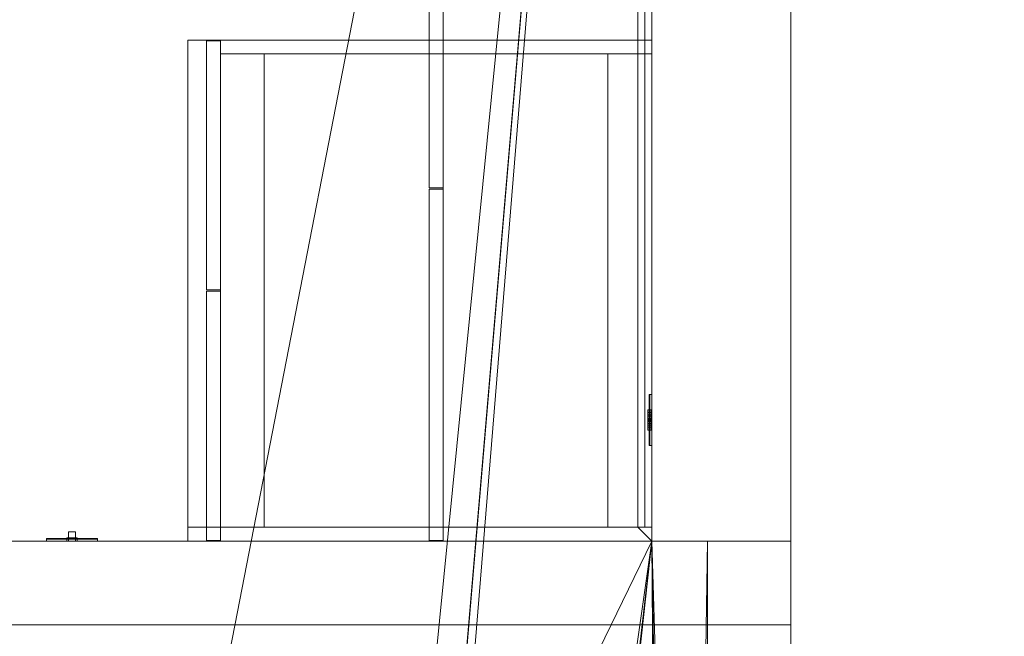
# Model space of a CAD drawing. Header units: inches. Extents: x -263 to 528, y -1 to 602.
# Tile 553 of 656: x 203 to 256, y 452 to 485. Entities that reach past the tile are written whole.
import ezdxf

# ---------------------------------------------------------------- set-up
doc = ezdxf.new("R2010")
doc.units = ezdxf.units.IN
doc.header["$MEASUREMENT"] = 0
for name, color, linetype in [('New_Twindo - Walls', 7, 'Continuous'), ('Twindo - Casework', 7, 'Continuous'), ('Twindo - Electrical', 7, 'Continuous'), ('Twindo - Slabs', 7, 'Continuous'), ('Twindo - Walls', 7, 'Continuous')]:
    doc.layers.add(name, color=color, linetype=linetype)

# ---------------------------------------------------------------- blocks, each defined once
blk = doc.blocks.new('Slab_D0BD3B49-249D-4DA8-80D4-D821BCE50D6B', base_point=(-249.5, 387))
at = {"layer": 'Twindo - Slabs', "lineweight": 0}
mesh = blk.add_polyface(dxfattribs=at)
corners = [(-192, 387), (-249.5, 387), (-249.5, 387, -6), (-192, 387, -6), (-89.75, 579.5), (-249.5, 579.5), (-192, 134.5), (-132, 134.5), (-132, 124.5), (10, 124.5), (10, 13.75), (161.5, 13.75), (161.5, 6.5), (252, 6.5), (252, 14), (415.5, 14), (415.5, 322.5), (222.5, 322.5), (222.5, 357.5), (-4, 357.5), (-4, 413), (101.5, 413), (101.5, 553.5), (-89.75, 553.5), (-249.5, 579.5, -6), (-192, 134.5, -6), (-89.75, 579.5, -6), (-89.75, 553.5, -6), (101.5, 553.5, -6), (101.5, 413, -6), (-4, 413, -6), (-4, 357.5, -6), (222.5, 357.5, -6), (222.5, 322.5, -6), (415.5, 322.5, -6), (415.5, 14, -6), (252, 14, -6), (252, 6.5, -6), (161.5, 6.5, -6), (161.5, 13.75, -6), (10, 13.75, -6), (10, 124.5, -6), (-132, 124.5, -6), (-132, 134.5, -6)]
mesh.append_faces([[corners[k] for k in face] for face in [(0, 1, 2, 3), (1, 5, 24, 2), (6, 0, 3, 25), (5, 4, 26, 24), (7, 6, 25, 43), (8, 7, 43, 42), (9, 8, 42, 41), (10, 9, 41, 40), (11, 10, 40, 39), (12, 11, 39, 38), (13, 12, 38, 37), (14, 13, 37, 36), (15, 14, 36, 35), (16, 15, 35, 34), (17, 16, 34, 33), (18, 17, 33, 32), (19, 18, 32, 31), (20, 19, 31, 30), (21, 20, 30, 29), (22, 21, 29, 28), (23, 22, 28, 27), (4, 23, 27, 26)]], dxfattribs={"color": 254})
mesh.append_faces([[corners[k] for k in face] for face in [(22, 20, 21), (16, 14, 15)]], dxfattribs={"vtx0": -1, "color": 254})
mesh.append_faces([[corners[k] for k in face] for face in [(28, 30, 27), (34, 36, 33)]], dxfattribs={"vtx0": -1, "vtx1": -1, "color": 254})
mesh.append_faces([[corners[k] for k in face] for face in [(4, 0, 7), (19, 23, 8), (19, 9, 11), (43, 3, 26), (42, 27, 31), (39, 41, 31)]], dxfattribs={"vtx0": -1, "vtx1": -1, "vtx2": -1, "color": 254})
mesh.append_faces([[corners[k] for k in face] for face in [(23, 7, 8), (19, 8, 9), (17, 11, 12), (17, 12, 13), (17, 13, 14), (3, 24, 26), (43, 26, 27), (39, 31, 32), (39, 32, 33)]], dxfattribs={"vtx0": -1, "vtx2": -1, "color": 254})
mesh.append_faces([[corners[k] for k in face] for face in [(29, 30, 28), (35, 36, 34)]], dxfattribs={"vtx1": -1, "color": 254})
mesh.append_faces([[corners[k] for k in face] for face in [(4, 5, 0), (23, 4, 7), (19, 20, 23), (22, 23, 20), (18, 19, 11), (17, 18, 11), (16, 17, 14), (42, 43, 27), (30, 31, 27), (41, 42, 31), (38, 39, 33), (37, 38, 33), (36, 37, 33)]], dxfattribs={"vtx1": -1, "vtx2": -1, "color": 254})
mesh.append_faces([[corners[k] for k in face] for face in [(5, 1, 0), (0, 6, 7), (9, 10, 11), (3, 2, 24), (43, 25, 3), (39, 40, 41)]], dxfattribs={"vtx2": -1, "color": 254})
blk = doc.blocks.new('Slab_C16FED3F-F51D-4887-95C2-45D370958F54', base_point=(-255.75, 595))
at = {"layer": 'Twindo - Slabs', "lineweight": 0}
mesh = blk.add_polyface(dxfattribs=at)
corners = [(95.5, 568, 128), (95.5, 570, 128), (-75.75, 570, 128), (-75.75, 595, 128), (-255.75, 595, 128), (-255.75, 379, 128), (-198, 379, 128), (-198, 134.5, 128), (-136, 134.5, 128), (-136, 110.5, 128), (6.5, 110.5, 128), (6.5, 6.5, 128), (315.5, 6.5, 128), (315.5, 8, 128), (378.5, 8, 128), (378.5, 6.5, 128), (523, 6.5, 128), (523, 132.25, 128), (421.5, 132.25, 128), (421.5, 333, 128), (239, 333, 128), (239, 391.501, 128), (240, 391.501, 128), (240, 457, 128), (237, 457, 128), (237, 568, 128), (201, 127.5, 128), (201, 128.125, 128), (244.5, 128.125, 128), (244.5, 127.5, 128), (244.5, 15, 128), (161.5, 15, 128), (161.5, 146.5, 128), (200.935, 146.5, 128), (200.997, 146.5, 128), (200.997, 128.5, 128), (95.5, 568, 101), (95.5, 570, 101), (-75.75, 570, 101), (-75.75, 595, 101), (-255.75, 595, 101), (-255.75, 379, 101), (-198, 379, 101), (-198, 134.5, 101), (-136, 134.5, 101), (-136, 110.5, 101), (6.5, 110.5, 101), (6.5, 6.5, 101), (315.5, 6.5, 101), (315.5, 8, 101), (378.5, 8, 101), (378.5, 6.5, 101), (523, 6.5, 101), (523, 132.25, 101), (421.5, 132.25, 101), (421.5, 333, 101), (239, 333, 101), (239, 391.501, 101), (240, 391.501, 101), (240, 457, 101), (237, 457, 101), (237, 568, 101), (201, 127.5, 120), (201, 128, 120), (201, 128.125, 120), (244.5, 128.125, 120), (244.5, 128, 120), (244.5, 127.5, 120), (244.5, 127.5, 101), (244.5, 15, 101), (161.5, 15, 101), (161.5, 146.5, 101), (200.935, 146.5, 101), (200.997, 146.5, 101), (200.997, 128.5, 114.5), (201, 127.5, 101)]
mesh.append_faces([[corners[k] for k in face] for face in [(36, 37, 1, 0), (37, 38, 2, 1), (38, 39, 3, 2), (39, 40, 4, 3), (40, 41, 5, 4), (41, 42, 6, 5), (42, 43, 7, 6), (43, 44, 8, 7), (44, 45, 9, 8), (45, 46, 10, 9), (46, 47, 11, 10), (47, 48, 12, 11), (48, 49, 13, 12), (49, 50, 14, 13), (50, 51, 15, 14), (51, 52, 16, 15), (52, 53, 17, 16), (53, 54, 18, 17), (54, 55, 19, 18), (55, 56, 20, 19), (56, 57, 21, 20), (57, 58, 22, 21), (58, 59, 23, 22), (59, 60, 24, 23), (60, 61, 25, 24), (61, 36, 0, 25), (28, 27, 64, 65), (69, 70, 31, 30), (70, 71, 32, 31), (33, 32, 71, 72), (33, 72, 73, 34), (34, 73, 74, 35), (62, 67, 66, 63), (65, 64, 63, 66), (67, 62, 75, 68), (72, 74, 73)]], dxfattribs={"color": 254})
mesh.append_faces([[corners[k] for k in face] for face in [(23, 21, 22), (27, 63, 64), (29, 66, 67), (29, 69, 30), (75, 74, 72), (52, 54, 53)]], dxfattribs={"vtx0": -1, "color": 254})
mesh.append_faces([[corners[k] for k in face] for face in [(16, 18, 15), (59, 57, 60)]], dxfattribs={"vtx0": -1, "vtx1": -1, "color": 254})
mesh.append_faces([[corners[k] for k in face] for face in [(3, 6, 8), (31, 0, 11), (0, 32, 34), (24, 34, 27), (20, 24, 27), (28, 30, 12), (20, 28, 13), (75, 26, 74), (44, 42, 39), (47, 36, 70), (75, 60, 56), (49, 68, 56)]], dxfattribs={"vtx0": -1, "vtx1": -1, "vtx2": -1, "color": 254})
mesh.append_faces([[corners[k] for k in face] for face in [(2, 8, 9), (2, 9, 10), (0, 10, 11), (20, 27, 28), (30, 11, 12), (28, 12, 13), (20, 13, 14), (18, 14, 15), (42, 40, 39), (44, 39, 38), (46, 38, 37), (46, 37, 36), (72, 36, 61), (75, 61, 60), (47, 70, 69), (49, 69, 68), (50, 56, 55), (50, 55, 54)]], dxfattribs={"vtx0": -1, "vtx2": -1, "color": 254})
mesh.append_faces([[corners[k] for k in face] for face in [(17, 18, 16), (58, 57, 59)]], dxfattribs={"vtx1": -1, "color": 254})
mesh.append_faces([[corners[k] for k in face] for face in [(3, 4, 6), (2, 3, 8), (1, 2, 10), (0, 1, 10), (31, 32, 0), (25, 0, 34), (24, 25, 34), (20, 21, 24), (23, 24, 21), (30, 31, 11), (19, 20, 14), (18, 19, 14), (45, 44, 38), (46, 45, 38), (47, 46, 36), (71, 70, 36), (72, 71, 36), (75, 72, 61), (57, 56, 60), (68, 75, 56), (48, 47, 69), (49, 48, 69), (50, 49, 56), (51, 50, 54), (52, 51, 54)]], dxfattribs={"vtx1": -1, "vtx2": -1, "color": 254})
mesh.append_faces([[corners[k] for k in face] for face in [(4, 5, 6), (6, 7, 8), (26, 35, 74), (42, 41, 40), (44, 43, 42)]], dxfattribs={"vtx2": -1, "color": 254})
mesh.append_faces([[corners[k] for k in face] for face in [(27, 26, 62, 63), (29, 28, 65, 66), (29, 67, 68, 69)]], dxfattribs={"vtx3": -1, "color": 254})
blk = doc.blocks.new('Wall_02AA04BE-2949-4CF4-9695-D4CF4ADC566F', base_point=(240, 457))
at = {"layer": 'Twindo - Walls', "lineweight": 0}
mesh = blk.add_polyface(dxfattribs=at)
corners = [(167.5, 457, 224), (167.5, 457, 128), (165, 457, 128), (165, 457, 248), (244.5, 457, 248), (244.5, 457, 128), (199.5, 457, 128), (199.5, 457, 224), (167.5, 452.5, 224), (167.5, 452.5, 128), (165, 452.5, 128), (165, 452.5, 248), (244.5, 452.5, 248), (244.5, 452.5, 128), (199.5, 452.5, 128), (199.5, 452.5, 224)]
mesh.append_faces([[corners[k] for k in face] for face in [(1, 0, 8, 9), (1, 9, 10, 2), (3, 2, 10, 11), (11, 12, 4, 3), (4, 12, 13, 5), (14, 6, 5, 13), (7, 6, 14, 15), (0, 7, 15, 8)]], dxfattribs={"color": 254})
mesh.append_faces([[corners[k] for k in face] for face in [(2, 0, 1), (13, 15, 14)]], dxfattribs={"vtx0": -1, "color": 254})
mesh.append_faces([[corners[k] for k in face] for face in [(5, 7, 4), (10, 8, 11)]], dxfattribs={"vtx0": -1, "vtx1": -1, "color": 254})
mesh.append_faces([[corners[k] for k in face] for face in [(7, 3, 4), (8, 12, 11)]], dxfattribs={"vtx0": -1, "vtx2": -1, "color": 254})
mesh.append_faces([[corners[k] for k in face] for face in [(6, 7, 5), (9, 8, 10)]], dxfattribs={"vtx1": -1, "color": 254})
mesh.append_faces([[corners[k] for k in face] for face in [(7, 0, 3), (2, 3, 0), (8, 15, 12), (13, 12, 15)]], dxfattribs={"vtx1": -1, "vtx2": -1, "color": 254})
blk = doc.blocks.new('Slab_A3746481-2909-4108-A365-6002FE2AB3C6', base_point=(95.5, 568))
at = {"layer": 'Twindo - Slabs', "lineweight": 0}
mesh = blk.add_polyface(dxfattribs=at)
corners = [(95.5, 568, 254), (95.5, 568, 248), (95.5, 395.501, 248), (95.5, 395.501, 254), (237, 568, 254), (237, 568, 248), (237, 457, 248), (240, 457, 248), (240, 391.501, 248), (239, 391.501, 248), (239, 192.5, 248), (421.5, 192.5, 248), (421.5, 132.25, 248), (523, 132.25, 248), (523, 6.5, 248), (378.5, 6.5, 248), (378.5, 8, 248), (315.5, 8, 248), (315.5, 6.5, 248), (150.5, 6.5, 248), (150.5, 197, 248), (155, 197, 248), (155, 397.501, 248), (113, 397.501, 248), (113, 395.501, 248), (201, 383.001, 248), (170, 383.001, 248), (170, 205.5, 248), (201, 205.5, 248), (378.6, 174.5, 248), (261.6, 174.5, 248), (261.6, 108.5, 248), (342.106, 108.5, 248), (378.6, 144.994, 248), (113, 395.501, 254), (113, 397.501, 254), (155, 397.501, 254), (155, 197, 254), (150.5, 197, 254), (150.5, 6.5, 254), (315.5, 6.5, 254), (315.5, 8, 254), (378.5, 8, 254), (378.5, 6.5, 254), (523, 6.5, 254), (523, 132.25, 254), (421.5, 132.25, 254), (421.5, 192.5, 254), (239, 192.5, 254), (239, 391.501, 254), (240, 391.501, 254), (240, 457, 254), (237, 457, 254), (170, 205.5, 254), (170, 383.001, 254), (201, 383.001, 254), (201, 205.5, 254), (261.6, 108.5, 254), (261.6, 174.5, 254), (378.6, 174.5, 254), (378.6, 144.994, 254), (342.106, 108.5, 254)]
mesh.append_faces([[corners[k] for k in face] for face in [(0, 1, 2, 3), (4, 5, 1, 0), (3, 2, 24, 34), (52, 6, 5, 4), (51, 7, 6, 52), (50, 8, 7, 51), (49, 9, 8, 50), (48, 10, 9, 49), (47, 11, 10, 48), (46, 12, 11, 47), (45, 13, 12, 46), (44, 14, 13, 45), (43, 15, 14, 44), (42, 16, 15, 43), (41, 17, 16, 42), (40, 18, 17, 41), (39, 19, 18, 40), (38, 20, 19, 39), (37, 21, 20, 38), (36, 22, 21, 37), (35, 23, 22, 36), (34, 24, 23, 35), (54, 26, 25, 55), (53, 27, 26, 54), (56, 28, 27, 53), (55, 25, 28, 56), (58, 30, 29, 59), (57, 31, 30, 58), (61, 32, 31, 57), (60, 33, 32, 61), (59, 29, 33, 60)]], dxfattribs={"color": 254})
mesh.append_faces([[corners[k] for k in face] for face in [(14, 12, 13), (51, 49, 50)]], dxfattribs={"vtx0": -1, "color": 254})
mesh.append_faces([[corners[k] for k in face] for face in [(7, 9, 6), (44, 46, 43)]], dxfattribs={"vtx0": -1, "vtx1": -1, "color": 254})
mesh.append_faces([[corners[k] for k in face] for face in [(19, 21, 27), (26, 22, 1), (28, 6, 10), (19, 28, 10), (19, 10, 31), (15, 33, 12), (0, 36, 54), (53, 37, 39), (48, 52, 56), (48, 56, 39), (57, 48, 39), (46, 60, 43)]], dxfattribs={"vtx0": -1, "vtx1": -1, "vtx2": -1, "color": 254})
mesh.append_faces([[corners[k] for k in face] for face in [(23, 2, 1), (26, 21, 22), (19, 27, 28), (25, 1, 5), (28, 5, 6), (17, 31, 32), (16, 32, 33), (29, 10, 11), (33, 11, 12), (0, 34, 35), (0, 35, 36), (53, 36, 37), (0, 54, 55), (52, 55, 56), (57, 39, 40), (57, 40, 41), (61, 41, 42), (48, 58, 59), (60, 42, 43), (46, 59, 60)]], dxfattribs={"vtx0": -1, "vtx2": -1, "color": 254})
mesh.append_faces([[corners[k] for k in face] for face in [(8, 9, 7), (45, 46, 44)]], dxfattribs={"vtx1": -1, "color": 254})
mesh.append_faces([[corners[k] for k in face] for face in [(22, 23, 1), (26, 27, 21), (25, 26, 1), (28, 25, 5), (9, 10, 6), (30, 31, 10), (18, 19, 31), (17, 18, 31), (16, 17, 32), (15, 16, 33), (29, 30, 10), (33, 29, 11), (14, 15, 12), (53, 54, 36), (56, 53, 39), (4, 0, 55), (52, 4, 55), (48, 49, 52), (51, 52, 49), (57, 58, 48), (61, 57, 41), (60, 61, 42), (47, 48, 59), (46, 47, 59)]], dxfattribs={"vtx1": -1, "vtx2": -1, "color": 254})
mesh.append_faces([[corners[k] for k in face] for face in [(23, 24, 2), (19, 20, 21), (0, 3, 34), (37, 38, 39)]], dxfattribs={"vtx2": -1, "color": 254})
blk = doc.blocks.new('Object_CCB0FB3D-9C16-4F45-862C-B409B0AA03B7')
at = {"layer": 'Twindo - Electrical', "lineweight": 0}
mesh = blk.add_polyface(dxfattribs=at)
corners = [(236.862, 464.875, 171.672), (236.862, 462.188, 171.672), (236.862, 462.188, 176.328), (236.862, 464.875, 176.328), (236.862, 463.138, 172.819), (236.862, 463.925, 172.819), (236.862, 464.075, 173.291), (236.862, 463.925, 173.764), (236.862, 463.138, 173.764), (236.862, 462.988, 173.291), (236.862, 463.925, 175.181), (236.862, 463.138, 175.181), (236.862, 462.988, 174.709), (236.862, 463.138, 174.236), (236.862, 463.925, 174.236), (236.862, 464.075, 174.709), (236.863, 464.884, 171.663), (236.863, 462.179, 171.663), (236.863, 462.179, 176.337), (236.863, 464.884, 176.337), (236.966, 463.138, 172.819), (236.966, 463.925, 172.819), (236.966, 464.075, 173.291), (236.966, 463.925, 173.764), (236.966, 463.138, 173.764), (236.966, 462.988, 173.291), (236.966, 463.925, 175.181), (236.966, 463.138, 175.181), (236.966, 462.988, 174.709), (236.966, 463.138, 174.236), (236.966, 463.925, 174.236), (236.966, 464.075, 174.709), (236.872, 464.899, 171.648), (236.872, 462.163, 171.648), (236.872, 462.163, 176.352), (236.872, 464.899, 176.352), (236.888, 464.908, 171.639), (236.888, 462.154, 171.639), (236.888, 462.154, 176.361), (236.888, 464.908, 176.361), (236.897, 464.909, 171.638), (236.897, 462.153, 171.638), (236.897, 462.153, 176.362), (236.897, 464.909, 176.362), (237, 464.909, 171.638), (237, 462.153, 171.638), (237, 462.153, 176.362), (237, 464.909, 176.362)]
mesh.append_faces([[corners[k] for k in face] for face in [(1, 0, 16, 17), (2, 1, 17, 18), (3, 2, 18, 19), (0, 3, 19, 16), (4, 20, 21, 5), (5, 21, 22, 6), (6, 22, 23, 7), (7, 23, 24, 8), (8, 24, 25, 9), (9, 25, 20, 4), (11, 10, 26, 27), (12, 11, 27, 28), (13, 12, 28, 29), (14, 13, 29, 30), (15, 14, 30, 31), (10, 15, 31, 26), (17, 16, 32, 33), (18, 17, 33, 34), (19, 18, 34, 35), (16, 19, 35, 32), (33, 32, 36, 37), (34, 33, 37, 38), (35, 34, 38, 39), (32, 35, 39, 36), (37, 36, 40, 41), (38, 37, 41, 42), (39, 38, 42, 43), (36, 39, 43, 40), (41, 40, 44, 45), (42, 41, 45, 46), (43, 42, 46, 47), (40, 43, 47, 44), (46, 45, 44, 47)]], dxfattribs={"color": 7})
mesh.append_faces([[corners[k] for k in face] for face in [(22, 25, 24, 23), (28, 31, 30, 29)]], dxfattribs={"vtx0": -1, "color": 7})
mesh.append_faces([[corners[k] for k in face] for face in [(1, 4, 0), (0, 6, 3)]], dxfattribs={"vtx0": -1, "vtx1": -1, "color": 7})
mesh.append_faces([[corners[k] for k in face] for face in [(2, 13, 8), (7, 14, 3)]], dxfattribs={"vtx0": -1, "vtx1": -1, "vtx2": -1, "color": 7})
mesh.append_faces([[corners[k] for k in face] for face in [(10, 2, 3), (2, 11, 12), (2, 12, 13), (7, 13, 14), (2, 8, 9), (1, 9, 4), (0, 4, 5), (0, 5, 6)]], dxfattribs={"vtx0": -1, "vtx2": -1, "color": 7})
mesh.append_faces([[corners[k] for k in face] for face in [(10, 11, 2), (15, 10, 3), (14, 15, 3), (7, 8, 13), (6, 7, 3), (1, 2, 9)]], dxfattribs={"vtx1": -1, "vtx2": -1, "color": 7})
mesh.append_faces([[corners[k] for k in face] for face in [(22, 21, 20, 25), (28, 27, 26, 31)]], dxfattribs={"vtx3": -1, "color": 7})
mesh = blk.add_polyface(dxfattribs=at)
corners = [(236.966, 463.138, 172.819), (236.966, 462.988, 173.291), (236.783, 462.988, 173.291), (236.783, 463.138, 172.819), (236.966, 463.138, 173.764), (236.783, 463.138, 173.764), (236.966, 463.925, 173.764), (236.783, 463.925, 173.764), (236.966, 464.075, 173.291), (236.783, 464.075, 173.291), (236.966, 463.925, 172.819), (236.783, 463.925, 172.819), (236.966, 463.728, 173.291), (236.966, 463.807, 173.291), (236.783, 463.807, 173.291), (236.783, 463.728, 173.291), (236.966, 463.807, 173.528), (236.783, 463.807, 173.528), (236.966, 463.728, 173.528), (236.783, 463.728, 173.528), (236.966, 463.334, 173.291), (236.966, 463.334, 173.528), (236.783, 463.334, 173.528), (236.783, 463.334, 173.291), (236.966, 463.256, 173.528), (236.783, 463.256, 173.528), (236.966, 463.256, 173.291), (236.783, 463.256, 173.291), (236.966, 463.61, 172.898), (236.966, 463.61, 172.976), (236.783, 463.61, 172.976), (236.783, 463.61, 172.898), (236.966, 463.599, 173.016), (236.783, 463.599, 173.016), (236.966, 463.571, 173.045), (236.783, 463.571, 173.045), (236.966, 463.531, 173.055), (236.783, 463.531, 173.055), (236.966, 463.492, 173.045), (236.783, 463.492, 173.045), (236.966, 463.463, 173.016), (236.783, 463.463, 173.016), (236.966, 463.453, 172.976), (236.783, 463.453, 172.976), (236.966, 463.453, 172.898), (236.783, 463.453, 172.898)]
mesh.append_faces([[corners[k] for k in face] for face in [(0, 1, 2, 3), (1, 4, 5, 2), (4, 6, 7, 5), (6, 8, 9, 7), (8, 10, 11, 9), (10, 0, 3, 11), (12, 13, 14, 15), (13, 16, 17, 14), (16, 18, 19, 17), (18, 12, 15, 19), (20, 21, 22, 23), (21, 24, 25, 22), (24, 26, 27, 25), (26, 20, 23, 27), (28, 29, 30, 31), (29, 32, 33, 30), (32, 34, 35, 33), (34, 36, 37, 35), (36, 38, 39, 37), (38, 40, 41, 39), (40, 42, 43, 41), (42, 44, 45, 43), (44, 28, 31, 45)]], dxfattribs={"color": 7})
mesh.append_faces([[corners[k] for k in face] for face in [(10, 28, 0), (0, 44, 1), (3, 45, 11), (11, 31, 9)]], dxfattribs={"vtx0": -1, "vtx1": -1, "color": 7})
mesh.append_faces([[corners[k] for k in face] for face in [(24, 18, 4), (8, 1, 36), (17, 22, 7), (2, 9, 37)]], dxfattribs={"vtx0": -1, "vtx1": -1, "vtx2": -1, "color": 7})
mesh.append_faces([[corners[k] for k in face] for face in [(18, 6, 4), (8, 16, 13), (12, 21, 20), (26, 4, 1), (8, 36, 34), (8, 34, 32), (8, 32, 29), (8, 29, 28), (0, 28, 44), (22, 5, 7), (2, 25, 27), (23, 19, 15), (14, 7, 9), (2, 37, 39), (2, 39, 41), (2, 41, 43), (2, 43, 45), (11, 45, 31)]], dxfattribs={"vtx0": -1, "vtx2": -1, "color": 7})
mesh.append_faces([[corners[k] for k in face] for face in [(18, 16, 6), (8, 6, 16), (12, 18, 21), (26, 24, 4), (38, 36, 1), (40, 38, 1), (42, 40, 1), (44, 42, 1), (10, 8, 28), (22, 25, 5), (2, 5, 25), (23, 22, 19), (14, 17, 7), (35, 37, 9), (33, 35, 9), (30, 33, 9), (31, 30, 9), (3, 2, 45)]], dxfattribs={"vtx1": -1, "vtx2": -1, "color": 7})
mesh = blk.add_polyface(dxfattribs=at)
corners = [(236.966, 463.138, 174.236), (236.966, 462.988, 174.709), (236.783, 462.988, 174.709), (236.783, 463.138, 174.236), (236.966, 463.138, 175.181), (236.783, 463.138, 175.181), (236.966, 463.925, 175.181), (236.783, 463.925, 175.181), (236.966, 464.075, 174.709), (236.783, 464.075, 174.709), (236.966, 463.925, 174.236), (236.783, 463.925, 174.236), (236.966, 463.728, 174.709), (236.966, 463.807, 174.709), (236.783, 463.807, 174.709), (236.783, 463.728, 174.709), (236.966, 463.807, 174.945), (236.783, 463.807, 174.945), (236.966, 463.728, 174.945), (236.783, 463.728, 174.945), (236.966, 463.334, 174.709), (236.966, 463.334, 174.945), (236.783, 463.334, 174.945), (236.783, 463.334, 174.709), (236.966, 463.256, 174.945), (236.783, 463.256, 174.945), (236.966, 463.256, 174.709), (236.783, 463.256, 174.709), (236.966, 463.61, 174.315), (236.966, 463.61, 174.394), (236.783, 463.61, 174.394), (236.783, 463.61, 174.315), (236.966, 463.599, 174.433), (236.783, 463.599, 174.433), (236.966, 463.571, 174.462), (236.783, 463.571, 174.462), (236.966, 463.531, 174.472), (236.783, 463.531, 174.472), (236.966, 463.492, 174.462), (236.783, 463.492, 174.462), (236.966, 463.463, 174.433), (236.783, 463.463, 174.433), (236.966, 463.453, 174.394), (236.783, 463.453, 174.394), (236.966, 463.453, 174.315), (236.783, 463.453, 174.315)]
mesh.append_faces([[corners[k] for k in face] for face in [(0, 1, 2, 3), (1, 4, 5, 2), (4, 6, 7, 5), (6, 8, 9, 7), (8, 10, 11, 9), (10, 0, 3, 11), (12, 13, 14, 15), (13, 16, 17, 14), (16, 18, 19, 17), (18, 12, 15, 19), (20, 21, 22, 23), (21, 24, 25, 22), (24, 26, 27, 25), (26, 20, 23, 27), (28, 29, 30, 31), (29, 32, 33, 30), (32, 34, 35, 33), (34, 36, 37, 35), (36, 38, 39, 37), (38, 40, 41, 39), (40, 42, 43, 41), (42, 44, 45, 43), (44, 28, 31, 45)]], dxfattribs={"color": 7})
mesh.append_faces([[corners[k] for k in face] for face in [(10, 28, 0), (0, 44, 1), (3, 45, 11), (11, 31, 9)]], dxfattribs={"vtx0": -1, "vtx1": -1, "color": 7})
mesh.append_faces([[corners[k] for k in face] for face in [(24, 18, 4), (8, 1, 36), (17, 22, 7), (2, 9, 37)]], dxfattribs={"vtx0": -1, "vtx1": -1, "vtx2": -1, "color": 7})
mesh.append_faces([[corners[k] for k in face] for face in [(18, 6, 4), (8, 16, 13), (12, 21, 20), (26, 4, 1), (8, 36, 34), (8, 34, 32), (8, 32, 29), (8, 29, 28), (0, 28, 44), (22, 5, 7), (2, 25, 27), (23, 19, 15), (14, 7, 9), (2, 37, 39), (2, 39, 41), (2, 41, 43), (2, 43, 45), (11, 45, 31)]], dxfattribs={"vtx0": -1, "vtx2": -1, "color": 7})
mesh.append_faces([[corners[k] for k in face] for face in [(18, 16, 6), (8, 6, 16), (12, 18, 21), (26, 24, 4), (38, 36, 1), (40, 38, 1), (42, 40, 1), (44, 42, 1), (10, 8, 28), (22, 25, 5), (2, 5, 25), (23, 22, 19), (14, 17, 7), (35, 37, 9), (33, 35, 9), (30, 33, 9), (31, 30, 9), (3, 2, 45)]], dxfattribs={"vtx1": -1, "vtx2": -1, "color": 7})
blk = doc.blocks.new('Object_FA73542D-2C24-41A3-A442-41EC5681A6FA')
at = {"layer": 'Twindo - Casework', "lineweight": 0}
mesh = blk.add_polyface(dxfattribs=at)
corners = [(212, 484, 163.5), (212, 457, 163.5), (212, 457, 165), (212, 484, 165), (237, 457, 163.5), (237, 457, 165), (237, 484, 163.5), (237, 484, 165)]
mesh.append_faces([[corners[k] for k in face] for face in [(0, 1, 2, 3), (1, 4, 5, 2), (4, 6, 7, 5), (6, 0, 3, 7), (0, 6, 4, 1), (3, 2, 5, 7)]], dxfattribs={"color": 9})
mesh = blk.add_polyface(dxfattribs=at)
corners = [(237, 457.75, 162.75), (234.638, 457.75, 162.75), (234.638, 483.25, 162.75), (237, 483.25, 162.75), (234.638, 457.75, 163.5), (234.638, 483.25, 163.5), (237, 457.75, 163.5), (237, 483.25, 163.5), (237, 484, 128), (213.75, 484, 128), (213.75, 484, 163.5), (237, 484, 163.5), (213.75, 483.25, 128), (213.75, 483.25, 163.5), (237, 483.25, 128), (237, 483.25, 163.5), (213.75, 457, 128), (237, 457, 128), (237, 457, 163.5), (213.75, 457, 163.5), (237, 457.75, 128), (237, 457.75, 163.5), (213.75, 457.75, 128), (213.75, 457.75, 163.5), (236.625, 457.75, 128.75), (236.625, 483.25, 128.75), (236.625, 483.25, 162.75), (236.625, 457.75, 162.75), (236.25, 483.25, 128.75), (236.25, 483.25, 162.75), (236.25, 457.75, 128.75), (236.25, 457.75, 162.75)]
mesh.append_faces([[corners[k] for k in face] for face in [(0, 1, 2, 3), (1, 4, 5, 2), (4, 6, 7, 5), (6, 0, 3, 7), (0, 6, 4, 1), (3, 2, 5, 7), (8, 9, 10, 11), (9, 12, 13, 10), (12, 14, 15, 13), (14, 8, 11, 15), (8, 14, 12, 9), (11, 10, 13, 15), (16, 17, 18, 19), (17, 20, 21, 18), (20, 22, 23, 21), (22, 16, 19, 23), (16, 22, 20, 17), (19, 18, 21, 23), (24, 25, 26, 27), (25, 28, 29, 26), (28, 30, 31, 29), (30, 24, 27, 31), (24, 30, 28, 25), (27, 26, 29, 31)]], dxfattribs={"color": 7})
mesh = blk.add_polyface(dxfattribs=at)
corners = [(237, 457, 165), (236.25, 457.75, 165), (236.25, 484, 165), (237, 484, 165), (236.25, 457.75, 169), (236.25, 484, 169), (237, 457, 169), (237, 484, 169)]
mesh.append_faces([[corners[k] for k in face] for face in [(0, 1, 2, 3), (1, 4, 5, 2), (4, 6, 7, 5), (6, 0, 3, 7), (0, 6, 4, 1), (3, 2, 5, 7)]], dxfattribs={"color": 28})
mesh = blk.add_polyface(dxfattribs=at)
corners = [(213.75, 483.961, 128.039), (213.75, 470.539, 128.039), (213, 470.539, 128.039), (213, 483.961, 128.039), (213.75, 470.539, 163.461), (213, 470.539, 163.461), (213.75, 483.961, 163.461), (213, 483.961, 163.461)]
mesh.append_faces([[corners[k] for k in face] for face in [(0, 1, 2, 3), (1, 4, 5, 2), (4, 6, 7, 5), (6, 0, 3, 7), (0, 6, 4, 1), (3, 2, 5, 7)]], dxfattribs={"color": 7})
mesh = blk.add_polyface(dxfattribs=at)
corners = [(213.75, 483.25, 128), (213.75, 457.75, 128), (213.75, 457.75, 128.75), (213.75, 483.25, 128.75), (237, 457.75, 128), (237, 457.75, 128.75), (237, 483.25, 128), (237, 483.25, 128.75)]
mesh.append_faces([[corners[k] for k in face] for face in [(0, 1, 2, 3), (1, 4, 5, 2), (4, 6, 7, 5), (6, 0, 3, 7), (0, 6, 4, 1), (3, 2, 5, 7)]], dxfattribs={"color": 7})
mesh = blk.add_polyface(dxfattribs=at)
corners = [(213.75, 483.25, 162.75), (216.112, 483.25, 162.75), (216.112, 457.75, 162.75), (213.75, 457.75, 162.75), (216.112, 483.25, 163.5), (216.112, 457.75, 163.5), (213.75, 483.25, 163.5), (213.75, 457.75, 163.5)]
mesh.append_faces([[corners[k] for k in face] for face in [(0, 1, 2, 3), (1, 4, 5, 2), (4, 6, 7, 5), (6, 0, 3, 7), (0, 6, 4, 1), (3, 2, 5, 7)]], dxfattribs={"color": 7})
mesh = blk.add_polyface(dxfattribs=at)
corners = [(213.75, 457.039, 128.039), (213, 457.039, 128.039), (213, 470.461, 128.039), (213.75, 470.461, 128.039), (213, 470.461, 163.461), (213.75, 470.461, 163.461), (213, 457.039, 163.461), (213.75, 457.039, 163.461)]
mesh.append_faces([[corners[k] for k in face] for face in [(0, 1, 2, 3), (3, 2, 4, 5), (5, 4, 6, 7), (7, 6, 1, 0), (0, 3, 5, 7), (1, 6, 4, 2)]], dxfattribs={"color": 7})
mesh = blk.add_polyface(dxfattribs=at)
corners = [(212, 457, 165), (212, 457.75, 165), (236.25, 457.75, 165), (237, 457, 165), (212, 457.75, 169), (236.25, 457.75, 169), (212, 457, 169), (237, 457, 169)]
mesh.append_faces([[corners[k] for k in face] for face in [(0, 1, 2, 3), (1, 4, 5, 2), (4, 6, 7, 5), (6, 0, 3, 7), (0, 6, 4, 1), (3, 2, 5, 7)]], dxfattribs={"color": 28})
blk = doc.blocks.new('Object_417AA352-6D18-4CE9-B472-06714F21ACBD')
at = {"layer": 'Twindo - Casework', "lineweight": 0}
mesh = blk.add_polyface(dxfattribs=at)
corners = [(225.75, 494.961, 184.039), (225.75, 476.039, 184.039), (225, 476.039, 184.039), (225, 494.961, 184.039), (225.75, 476.039, 217.961), (225, 476.039, 217.961), (225.75, 494.961, 217.961), (225, 494.961, 217.961)]
mesh.append_faces([[corners[k] for k in face] for face in [(0, 1, 2, 3), (1, 4, 5, 2), (4, 6, 7, 5), (6, 0, 3, 7), (0, 6, 4, 1), (3, 2, 5, 7)]], dxfattribs={"color": 7})
mesh = blk.add_polyface(dxfattribs=at)
corners = [(225.75, 457.75, 217.25), (225.75, 457.75, 218), (225.75, 494.25, 218), (225.75, 494.25, 217.25), (237, 494.25, 218), (237, 494.25, 217.25), (237, 457.75, 218), (237, 457.75, 217.25), (237, 457, 184), (237, 457, 218), (225.75, 457, 218), (225.75, 457, 184), (225.75, 457.75, 218), (225.75, 457.75, 184), (237, 457.75, 218), (237, 457.75, 184), (225.75, 495, 184), (225.75, 495, 218), (237, 495, 218), (237, 495, 184), (237, 494.25, 218), (237, 494.25, 184), (225.75, 494.25, 218), (225.75, 494.25, 184), (236.625, 494.25, 184.75), (236.625, 494.25, 217.25), (236.625, 457.75, 217.25), (236.625, 457.75, 184.75), (236.25, 457.75, 217.25), (236.25, 457.75, 184.75), (236.25, 494.25, 217.25), (236.25, 494.25, 184.75)]
mesh.append_faces([[corners[k] for k in face] for face in [(0, 1, 2, 3), (3, 2, 4, 5), (5, 4, 6, 7), (7, 6, 1, 0), (0, 3, 5, 7), (1, 6, 4, 2), (8, 9, 10, 11), (11, 10, 12, 13), (13, 12, 14, 15), (15, 14, 9, 8), (8, 11, 13, 15), (9, 14, 12, 10), (16, 17, 18, 19), (19, 18, 20, 21), (21, 20, 22, 23), (23, 22, 17, 16), (16, 19, 21, 23), (17, 22, 20, 18), (24, 25, 26, 27), (27, 26, 28, 29), (29, 28, 30, 31), (31, 30, 25, 24), (24, 27, 29, 31), (25, 30, 28, 26)]], dxfattribs={"color": 7})
mesh = blk.add_polyface(dxfattribs=at)
corners = [(225.75, 457.75, 200.625), (225.75, 457.75, 201.375), (225.75, 494.25, 201.375), (225.75, 494.25, 200.625), (236.25, 494.25, 201.375), (236.25, 494.25, 200.625), (236.25, 457.75, 201.375), (236.25, 457.75, 200.625)]
mesh.append_faces([[corners[k] for k in face] for face in [(0, 1, 2, 3), (3, 2, 4, 5), (5, 4, 6, 7), (7, 6, 1, 0), (0, 3, 5, 7), (1, 6, 4, 2)]], dxfattribs={"color": 7})
mesh = blk.add_polyface(dxfattribs=at)
corners = [(225.75, 457.75, 184), (225.75, 457.75, 184.75), (225.75, 494.25, 184.75), (225.75, 494.25, 184), (237, 494.25, 184.75), (237, 494.25, 184), (237, 457.75, 184.75), (237, 457.75, 184)]
mesh.append_faces([[corners[k] for k in face] for face in [(0, 1, 2, 3), (3, 2, 4, 5), (5, 4, 6, 7), (7, 6, 1, 0), (0, 3, 5, 7), (1, 6, 4, 2)]], dxfattribs={"color": 7})
mesh = blk.add_polyface(dxfattribs=at)
corners = [(225.75, 457.039, 184.039), (225, 457.039, 184.039), (225, 475.961, 184.039), (225.75, 475.961, 184.039), (225, 475.961, 217.961), (225.75, 475.961, 217.961), (225, 457.039, 217.961), (225.75, 457.039, 217.961)]
mesh.append_faces([[corners[k] for k in face] for face in [(0, 1, 2, 3), (3, 2, 4, 5), (5, 4, 6, 7), (7, 6, 1, 0), (0, 3, 5, 7), (1, 6, 4, 2)]], dxfattribs={"color": 7})
blk = doc.blocks.new('Wall_5025E3A1-2D64-48F1-BABA-B11269CD5491', base_point=(240, 401.001))
at = {"layer": 'New_Twindo - Walls', "lineweight": 0}
mesh = blk.add_polyface(dxfattribs=at)
corners = [(240, 401.001, 254), (240, 457, 254), (240, 457, 248), (240, 452.5, 248), (240, 452.5, 128), (240, 457, 128), (240, 457, 101), (240, 401.001, 101), (240, 401.001, 128), (240, 401.001, 248), (240, 413.75, 128), (240, 449.75, 128), (240, 449.75, 224), (240, 413.75, 224), (244.5, 401.001, 254), (244.5, 457, 254), (244.5, 457, 248), (244.5, 452.5, 248), (244.5, 452.5, 128), (244.5, 457, 128), (244.5, 457, 101), (244.5, 401.001, 101), (244.5, 401.001, 128), (244.5, 401.001, 248), (244.5, 413.75, 128), (244.5, 449.75, 128), (244.5, 449.75, 224), (244.5, 413.75, 224)]
mesh.append_faces([[corners[k] for k in face] for face in [(14, 15, 1, 0), (16, 2, 1, 15), (2, 16, 17, 3), (17, 18, 4, 3), (18, 19, 5, 4), (5, 19, 20, 6), (7, 6, 20, 21), (9, 23, 14, 0), (24, 25, 11, 10), (25, 26, 12, 11), (26, 27, 13, 12), (27, 24, 10, 13)]], dxfattribs={"color": 254})
mesh.append_faces([[corners[k] for k in face] for face in [(6, 4, 5), (9, 21, 22, 23)]], dxfattribs={"vtx0": -1, "color": 254})
mesh.append_faces([[corners[k] for k in face] for face in [(7, 4, 6), (20, 25, 21)]], dxfattribs={"vtx0": -1, "vtx1": -1, "color": 254})
mesh.append_faces([[corners[k] for k in face] for face in [(0, 3, 13), (7, 0, 10), (7, 10, 4), (27, 17, 14), (21, 24, 14)]], dxfattribs={"vtx0": -1, "vtx1": -1, "vtx2": -1, "color": 254})
mesh.append_faces([[corners[k] for k in face] for face in [(0, 2, 3), (0, 13, 10), (11, 3, 4), (17, 15, 14), (18, 26, 25), (21, 25, 24)]], dxfattribs={"vtx0": -1, "vtx2": -1, "color": 254})
mesh.append_faces([[corners[k] for k in face] for face in [(12, 13, 3), (11, 12, 3), (27, 26, 17), (18, 17, 26), (24, 27, 14), (20, 19, 25)]], dxfattribs={"vtx1": -1, "vtx2": -1, "color": 254})
mesh.append_faces([[corners[k] for k in face] for face in [(0, 1, 2), (17, 16, 15)]], dxfattribs={"vtx2": -1, "color": 254})
mesh.append_faces([[corners[k] for k in face] for face in [(9, 8, 7, 21)]], dxfattribs={"vtx3": -1, "color": 254})
blk = doc.blocks.new('Object_6BE7B20D-B491-4227-AEF1-449D15A342BD')
at = {"layer": 'Twindo - Electrical', "lineweight": 0}
mesh = blk.add_polyface(dxfattribs=at)
corners = [(205.552, 457, 174.409), (205.946, 457, 174.409), (205.946, 457, 175.591), (205.552, 457, 175.591), (205.946, 457.103, 175.591), (205.552, 457.103, 175.591), (205.946, 457.103, 175.472), (205.552, 457.103, 175.472), (205.946, 457.497, 175.472), (205.552, 457.497, 175.472), (205.946, 457.497, 175.157), (205.552, 457.497, 175.157), (205.946, 457.103, 175.157), (205.552, 457.103, 175.157), (205.946, 457.103, 174.409), (205.552, 457.103, 174.409), (205.473, 457, 174.331), (205.473, 457.177, 174.331), (206.024, 457.177, 174.331), (206.024, 457, 174.331), (206.024, 457.177, 175.669), (206.024, 457, 175.669), (205.473, 457.177, 175.669), (205.473, 457, 175.669), (205.552, 457, 174.409), (205.552, 457.177, 174.409), (205.552, 457.177, 175.591), (205.552, 457, 175.591), (205.946, 457.177, 175.591), (205.946, 457, 175.591), (205.946, 457.177, 174.409), (205.946, 457, 174.409)]
mesh.append_faces([[corners[k] for k in face] for face in [(0, 1, 2, 3), (3, 2, 4, 5), (5, 4, 6, 7), (7, 6, 8, 9), (9, 8, 10, 11), (11, 10, 12, 13), (13, 12, 14, 15), (15, 14, 1, 0), (16, 17, 18, 19), (19, 18, 20, 21), (21, 20, 22, 23), (23, 22, 17, 16), (24, 25, 26, 27), (27, 26, 28, 29), (29, 28, 30, 31), (31, 30, 25, 24)]], dxfattribs={"color": 7})
mesh.append_faces([[corners[k] for k in face] for face in [(0, 13, 15)]], dxfattribs={"vtx0": -1, "color": 7})
mesh.append_faces([[corners[k] for k in face] for face in [(1, 12, 2), (19, 31, 16), (16, 24, 23), (17, 25, 18), (18, 30, 20)]], dxfattribs={"vtx0": -1, "vtx1": -1, "color": 7})
mesh.append_faces([[corners[k] for k in face] for face in [(3, 7, 13), (12, 6, 2)]], dxfattribs={"vtx0": -1, "vtx1": -1, "vtx2": -1, "color": 7})
mesh.append_faces([[corners[k] for k in face] for face in [(7, 11, 13), (27, 21, 23), (21, 29, 31), (16, 31, 24), (28, 22, 20), (22, 26, 25), (18, 25, 30)]], dxfattribs={"vtx0": -1, "vtx2": -1, "color": 7})
mesh.append_faces([[corners[k] for k in face] for face in [(14, 12, 1)]], dxfattribs={"vtx1": -1, "color": 7})
mesh.append_faces([[corners[k] for k in face] for face in [(0, 3, 13), (12, 10, 6), (27, 29, 21), (24, 27, 23), (19, 21, 31), (28, 26, 22), (30, 28, 20), (17, 22, 25)]], dxfattribs={"vtx1": -1, "vtx2": -1, "color": 7})
mesh.append_faces([[corners[k] for k in face] for face in [(3, 5, 7), (7, 9, 11), (6, 4, 2), (10, 8, 6)]], dxfattribs={"vtx2": -1, "color": 7})
mesh = blk.add_polyface(dxfattribs=at)
corners = [(204.405, 457.138, 177.328), (207.092, 457.138, 177.328), (207.092, 457.138, 172.672), (204.405, 457.138, 172.672), (205.473, 457.138, 174.331), (206.024, 457.138, 174.331), (206.024, 457.138, 175.669), (205.473, 457.138, 175.669), (204.396, 457.137, 172.663), (204.396, 457.137, 177.337), (207.101, 457.137, 172.663), (207.101, 457.137, 177.337), (205.473, 457, 174.331), (205.473, 457, 175.669), (206.024, 457, 175.669), (206.024, 457, 174.331), (204.381, 457.128, 172.648), (204.381, 457.128, 177.352), (207.117, 457.128, 172.648), (207.117, 457.128, 177.352), (204.371, 457, 177.362), (204.371, 457, 172.638), (207.127, 457, 172.638), (207.127, 457, 177.362), (204.372, 457.112, 172.639), (204.372, 457.112, 177.361), (207.125, 457.112, 172.639), (207.125, 457.112, 177.361), (207.127, 457.103, 177.362), (204.371, 457.103, 177.362), (207.127, 457.103, 172.638), (204.371, 457.103, 172.638)]
mesh.append_faces([[corners[k] for k in face] for face in [(8, 9, 0, 3), (10, 8, 3, 2), (11, 10, 2, 1), (9, 11, 1, 0), (12, 4, 7, 13), (13, 7, 6, 14), (14, 6, 5, 15), (15, 5, 4, 12), (16, 17, 9, 8), (18, 16, 8, 10), (19, 18, 10, 11), (17, 19, 11, 9), (24, 25, 17, 16), (26, 24, 16, 18), (27, 26, 18, 19), (25, 27, 19, 17), (20, 23, 28, 29), (23, 22, 30, 28), (22, 21, 31, 30), (21, 20, 29, 31), (31, 29, 25, 24), (30, 31, 24, 26), (28, 30, 26, 27), (29, 28, 27, 25)]], dxfattribs={"color": 7})
mesh.append_faces([[corners[k] for k in face] for face in [(3, 4, 2), (2, 5, 1), (22, 15, 21), (21, 12, 20)]], dxfattribs={"vtx0": -1, "vtx1": -1, "color": 7})
mesh.append_faces([[corners[k] for k in face] for face in [(6, 0, 1), (0, 7, 4), (2, 4, 5), (13, 23, 20), (23, 14, 15), (21, 15, 12)]], dxfattribs={"vtx0": -1, "vtx2": -1, "color": 7})
mesh.append_faces([[corners[k] for k in face] for face in [(6, 7, 0), (5, 6, 1), (3, 0, 4), (13, 14, 23), (12, 13, 20), (22, 23, 15)]], dxfattribs={"vtx1": -1, "vtx2": -1, "color": 7})
blk = doc.blocks.new('Wall_F688F820-E065-49B0-9C6C-20EA95F1078E', base_point=(237, 568))
at = {"layer": 'Twindo - Walls', "lineweight": 0}
mesh = blk.add_polyface(dxfattribs=at)
corners = [(244.5, 457, 254), (237, 457, 254), (237, 457, 248), (237, 457, 128), (237, 457, 101), (244.5, 457, 101), (244.5, 457, 128), (244.5, 457, 248), (244.5, 568, 254), (237, 568, 254), (237, 568, 101), (237, 537, 168), (237, 537, 176), (237, 529, 176), (237, 529, 168), (244.5, 568, 101), (240, 537, 168), (240, 537, 176), (240, 529, 176), (240, 529, 168)]
mesh.append_faces([[corners[k] for k in face] for face in [(1, 0, 8, 9), (5, 4, 10, 15), (8, 15, 10, 9), (11, 16, 17, 12), (12, 17, 18, 13), (13, 18, 19, 14), (14, 19, 16, 11), (18, 17, 16, 19)]], dxfattribs={"color": 254})
mesh.append_faces([[corners[k] for k in face] for face in [(0, 5, 6, 7), (8, 6, 5, 15)]], dxfattribs={"vtx0": -1, "color": 254})
mesh.append_faces([[corners[k] for k in face] for face in [(4, 14, 10), (10, 11, 9)]], dxfattribs={"vtx0": -1, "vtx1": -1, "color": 254})
mesh.append_faces([[corners[k] for k in face] for face in [(4, 1, 14)]], dxfattribs={"vtx0": -1, "vtx1": -1, "vtx2": -1, "color": 254})
mesh.append_faces([[corners[k] for k in face] for face in [(12, 1, 9), (1, 13, 14), (10, 14, 11)]], dxfattribs={"vtx0": -1, "vtx2": -1, "color": 254})
mesh.append_faces([[corners[k] for k in face] for face in [(0, 3, 4, 5)]], dxfattribs={"vtx0": -1, "vtx3": -1, "color": 254})
mesh.append_faces([[corners[k] for k in face] for face in [(12, 13, 1), (11, 12, 9)]], dxfattribs={"vtx1": -1, "vtx2": -1, "color": 254})
mesh.append_faces([[corners[k] for k in face] for face in [(0, 1, 2, 3), (8, 0, 7, 6)]], dxfattribs={"vtx3": -1, "color": 254})

msp = doc.modelspace()

# ---------------------------------------------------------------- block references
at = {"layer": 'New_Twindo - Walls', "color": 7, "lineweight": 35}
msp.add_blockref('Wall_5025E3A1-2D64-48F1-BABA-B11269CD5491', (240, 401.001), dxfattribs=at)
at = {"layer": 'Twindo - Casework', "color": 36, "linetype": 'Continuous', "lineweight": 18, "true_color": 0x783c00}
for name in ['Object_417AA352-6D18-4CE9-B472-06714F21ACBD', 'Object_FA73542D-2C24-41A3-A442-41EC5681A6FA']:
    msp.add_blockref(name, (0, 0), dxfattribs=at)
at = {"layer": 'Twindo - Electrical', "color": 36, "linetype": 'Continuous', "lineweight": 18, "true_color": 0x783c00}
for name in ['Object_CCB0FB3D-9C16-4F45-862C-B409B0AA03B7', 'Object_6BE7B20D-B491-4227-AEF1-449D15A342BD']:
    msp.add_blockref(name, (0, 0), dxfattribs=at)
at = {"layer": 'Twindo - Slabs', "color": 251, "linetype": 'Continuous', "lineweight": 18, "true_color": 0x4a4a4a}
for name, p in [('Slab_C16FED3F-F51D-4887-95C2-45D370958F54', (-255.75, 595)), ('Slab_D0BD3B49-249D-4DA8-80D4-D821BCE50D6B', (-249.5, 387)), ('Slab_A3746481-2909-4108-A365-6002FE2AB3C6', (95.5, 568))]:
    msp.add_blockref(name, p, dxfattribs=at)
at = {"layer": 'Twindo - Walls', "color": 7, "lineweight": 35}
for name, p in [('Wall_F688F820-E065-49B0-9C6C-20EA95F1078E', (237, 568)), ('Wall_02AA04BE-2949-4CF4-9695-D4CF4ADC566F', (240, 457))]:
    msp.add_blockref(name, p, dxfattribs=at)

doc.saveas('drawing.dxf')
